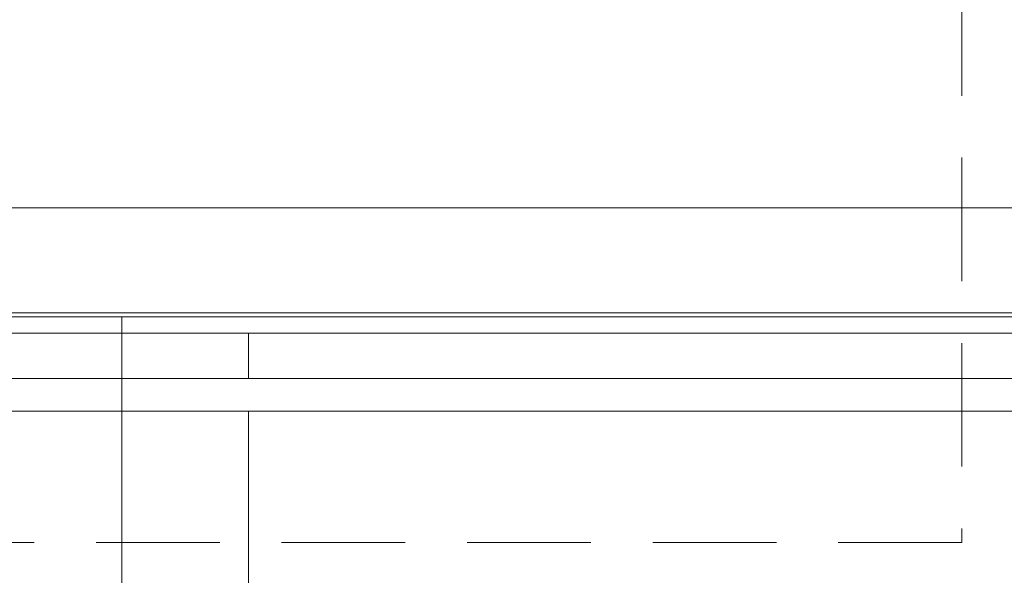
# Model space of a CAD drawing. Header units: millimetres. Extents: x 2 to 902, y -447 to 199.
# Tile 972 of 1056: x 53.16 to 55.69, y 179.25 to 180.68. Entities that reach past the tile are written whole.
import ezdxf

# ---------------------------------------------------------------- set-up
doc = ezdxf.new("R2010")
doc.units = ezdxf.units.MM
doc.header["$MEASUREMENT"] = 0
doc.linetypes.add('HIDDEN2', pattern=[0.47625, 0.3175, -0.15875])
for name, color, linetype, lineweight in [('DI-Detalhes', 1, 'HIDDEN2', 9), ('IFC-Corrimão-Contorno', 36, 'Continuous', 5), ('IFC-Laje-Contorno', 134, 'Continuous', 5), ('IFC-Parede-Contorno', 42, 'Continuous', 5), ('IFC-Viga-Contorno', 66, 'Continuous', 5)]:
    doc.layers.add(name, color=color, linetype=linetype, lineweight=lineweight)

msp = doc.modelspace()

# ---------------------------------------------------------------- linework, layer by layer
at = {"layer": 'DI-Detalhes'}
msp.add_lwpolyline([(49.4871, 182.705), (55.5831, 182.705), (55.5831, 179.3352), (49.4871, 179.3352), (49.4871, 182.705)], dxfattribs=at)
at = {"layer": 'IFC-Corrimão-Contorno', "color": 7, "lineweight": 5}
for p, q in [((52.4248, 179.7567), (55.278, 179.7567)), ((55.278, 179.7567), (65.4603, 179.7567)), ((45.0957, 179.6727), (55.278, 179.6727)), ((55.278, 179.6727), (65.4603, 179.6727))]:
    msp.add_line(p, q, dxfattribs=at)
at = {"layer": 'IFC-Laje-Contorno', "color": 7, "lineweight": 5}
for p, q in [((53.4266, 153.843), (53.4266, 179.9146)), ((53.7516, 179.7567), (53.7516, 179.8725)), ((53.7516, 179.1668), (53.7516, 179.6727))]:
    msp.add_line(p, q, dxfattribs=at)
at = {"layer": 'IFC-Parede-Contorno', "color": 7, "lineweight": 5}
for p, q in [((41.7404, 179.9253), (66.7838, 179.9253)), ((41.7404, 179.8725), (66.7838, 179.8725))]:
    msp.add_line(p, q, dxfattribs=at)
at = {"layer": 'IFC-Viga-Contorno', "color": 7, "lineweight": 5}
for p, q in [((50.3637, 180.1946), (57.6459, 180.1946)), ((50.3637, 180.1946), (57.6459, 180.1946)), ((52.4834, 179.9146), (56.8917, 179.9146))]:
    msp.add_line(p, q, dxfattribs=at)

doc.saveas('drawing.dxf')
